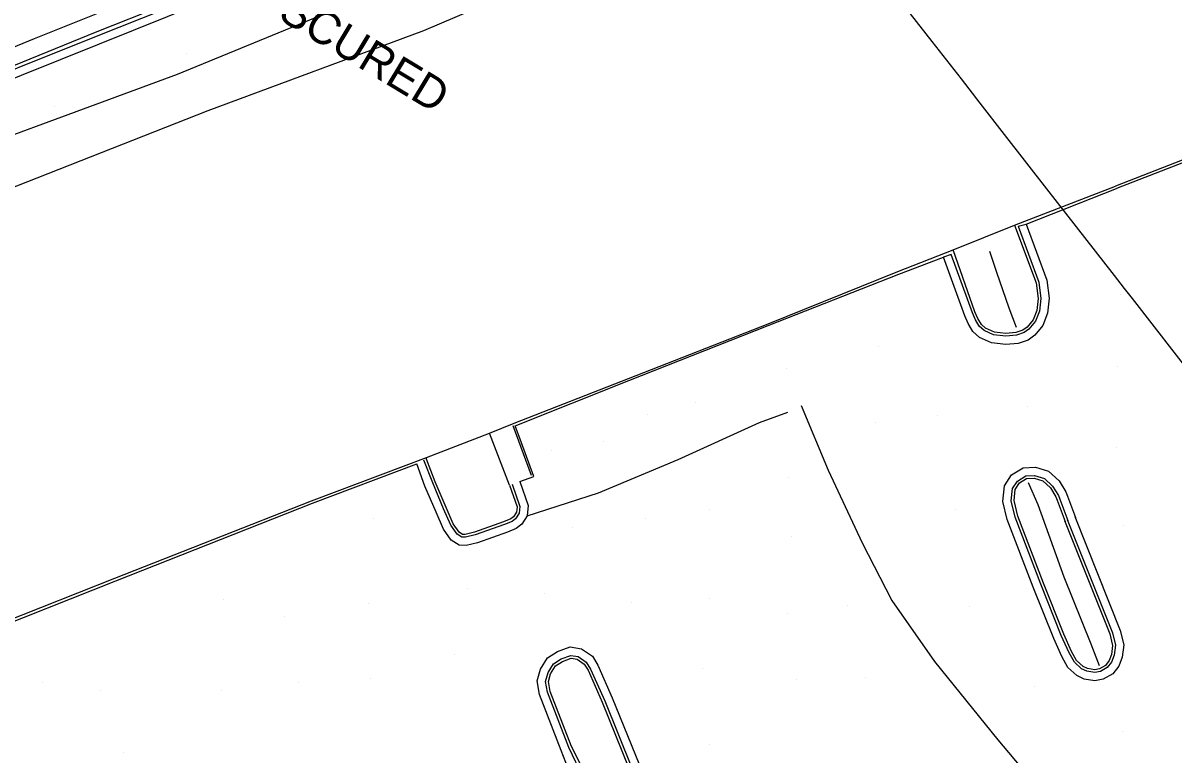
# Model space of a CAD drawing. Extents: x 1497074 to 1501343, y 481943 to 486114.
# Drawn here: x 1497630.4 to 1497839.8, y 484208.6 to 484341.7 of the extents above; entities that cross this region are included whole.
import ezdxf

# ---------------------------------------------------------------- set-up
doc = ezdxf.new("R2010")
doc.units = 0
for name, color, linetype in [('PH Exist DTM Boundary', 7, 'Continuous'), ('PH Exist DTM Breakline', 7, 'Continuous'), ('PH Exist DTM Obscure Area', 7, 'Continuous'), ('PH Exist DTM Obscure Area Text', 7, 'Continuous'), ('PH Exist DTM Point', 7, 'Continuous')]:
    doc.layers.add(name, color=color, linetype=linetype)

msp = doc.modelspace()

# ---------------------------------------------------------------- linework, layer by layer
at = {"layer": 'PH Exist DTM Boundary'}
msp.add_lwpolyline([(1497843.98, 484276.6), (1497832.38, 484291.49), (1497830.94, 484293.34), (1497829.09, 484295.72), (1497822.18, 484304.58), (1497816.8, 484311.49), (1497809.09, 484321.4), (1497804.67, 484327.07), (1497801.23, 484331.49), (1497795.91, 484338.31), (1497789.09, 484347.07)], dxfattribs=at)
at = {"layer": 'PH Exist DTM Breakline'}
for points in [[(1497508.96, 484287.52), (1497523.59, 484293.53), (1497554.42, 484306.87), (1497570.47, 484313.96), (1497587.15, 484320.95), (1497607.8, 484328.69), (1497632.43, 484338.86), (1497651.55, 484346.55), (1497664.09, 484351.18), (1497688.94, 484361.12), (1497694.95, 484363.69), (1497707.35, 484368.65), (1497721.83, 484374.78), (1497744.12, 484383.56), (1497755.14, 484387.9), (1497767.72, 484392.7)], [(1497769.7, 484389.7), (1497758.41, 484385.44), (1497740.33, 484378.28), (1497718.5, 484369.66), (1497703.87, 484364), (1497698.91, 484362.02), (1497688.81, 484357.87), (1497686.71, 484357.17), (1497658.65, 484345.97), (1497655.76, 484344.8), (1497643.82, 484340.09), (1497615.02, 484328.38), (1497590.76, 484318.93)], [(1497769.87, 484389.24), (1497758.59, 484384.98), (1497740.51, 484377.82), (1497718.69, 484369.19), (1497704.05, 484363.54), (1497699.1, 484361.56), (1497689, 484357.41), (1497687.1, 484356.6), (1497658.83, 484345.34), (1497656.07, 484344.15), (1497643.66, 484339.2), (1497615.19, 484327.81), (1497590.94, 484318.47)], [(1497770.4, 484387.83), (1497759.13, 484383.58), (1497741.06, 484376.42), (1497719.23, 484367.8), (1497704.6, 484362.14), (1497699.66, 484360.17), (1497689.58, 484356.02), (1497687.67, 484355.21), (1497659.41, 484343.95), (1497656.64, 484342.77), (1497644.22, 484337.81), (1497615.74, 484326.41), (1497591.48, 484317.07)], [(1497893.51, 484337.18), (1497860.72, 484324.21), (1497829.27, 484311.99)], [(1497893.7, 484336.71), (1497860.91, 484323.75), (1497829.45, 484311.52)], [(1497810.9, 484304.83), (1497829.27, 484311.99)], [(1497813.05, 484305.04), (1497829.45, 484311.52)], [(1497813.05, 484305.04), (1497816.79, 484294.87), (1497817.23, 484291.54), (1497816.92, 484288.84), (1497816.04, 484286.62), (1497814.57, 484284.82), (1497813.36, 484283.94), (1497811.55, 484283.34), (1497809.32, 484283.11), (1497806.69, 484283.44), (1497804.55, 484284.38), (1497803.31, 484285.48), (1497802.45, 484286.97), (1497801.84, 484288.35), (1497797.98, 484299.02)], [(1497811.55, 484304.68), (1497815.32, 484294.5), (1497815.72, 484291.52), (1497815.45, 484289.21), (1497814.73, 484287.38), (1497813.53, 484285.92), (1497812.67, 484285.29), (1497811.24, 484284.82), (1497809.33, 484284.62), (1497807.1, 484284.9), (1497805.37, 484285.66), (1497804.48, 484286.44), (1497803.79, 484287.65), (1497803.24, 484288.9), (1497799.39, 484299.53)], [(1497799.73, 484300.38), (1497810.9, 484304.83)], [(1497810.9, 484304.83), (1497814.83, 484294.38), (1497815.21, 484291.52), (1497814.96, 484289.33), (1497814.3, 484287.64), (1497813.19, 484286.29), (1497812.44, 484285.74), (1497811.13, 484285.31), (1497809.34, 484285.12), (1497807.23, 484285.38), (1497805.64, 484286.09), (1497804.88, 484286.76), (1497804.24, 484287.88), (1497803.7, 484289.09), (1497799.73, 484300.38)], [(1497811.55, 484304.68), (1497813.05, 484305.04)], [(1497719.81, 484268.78), (1497740.61, 484276.93), (1497766.02, 484286.91), (1497789.67, 484296.43), (1497799.73, 484300.38)], [(1497719.95, 484268.32), (1497740.68, 484276.6), (1497766.07, 484286.62), (1497789.85, 484295.96), (1497797.98, 484299.02)], [(1497799.39, 484299.53), (1497797.98, 484299.02)], [(1497811.24, 484286.2), (1497809.9, 484289.73), (1497807.66, 484296.22), (1497806.41, 484300.05)], [(1497722.15, 484251.93), (1497735.17, 484256.14), (1497749.63, 484262.16), (1497764.48, 484268.92), (1497769.61, 484270.78)], [(1497772.06, 484272.04), (1497776.99, 484260.27), (1497783.15, 484247.02), (1497788.56, 484236.51), (1497796.36, 484225.42), (1497807.85, 484211.12), (1497819.14, 484197.71), (1497827.83, 484187.93), (1497836.21, 484179.82), (1497844.49, 484173.13), (1497852.09, 484167.28), (1497857.64, 484164.52), (1497860.77, 484164.19)], [(1497715.28, 484267.01), (1497719.81, 484268.78)], [(1497703.84, 484262.23), (1497703.85, 484262.53), (1497715.28, 484267.01)], [(1497718.95, 484257.54), (1497715.28, 484267.01)], [(1497719.57, 484268.36), (1497722.89, 484259.34)], [(1497720.84, 484258.19), (1497723.38, 484259.09), (1497721.13, 484265.24), (1497719.95, 484268.32)], [(1497620.06, 484229.92), (1497647.08, 484240.56), (1497682.88, 484254.69), (1497703.85, 484262.53)], [(1497622.13, 484230.11), (1497647.27, 484240.09), (1497683.07, 484254.22), (1497702.06, 484261.4)], [(1497720.84, 484258.19), (1497722.36, 484253.8), (1497722.15, 484251.93), (1497721.21, 484250.39), (1497720.19, 484249.62), (1497718.6, 484248.94), (1497713.14, 484247.01), (1497711.08, 484246.54), (1497709.79, 484246.58), (1497708.35, 484247.51), (1497706.95, 484249.51), (1497705.58, 484252.62), (1497703.56, 484257.35), (1497702.06, 484261.4)], [(1497719.42, 484257.7), (1497720.83, 484253.63), (1497720.69, 484252.43), (1497720.07, 484251.41), (1497719.43, 484250.92), (1497718.06, 484250.34), (1497712.72, 484248.46), (1497710.93, 484248.05), (1497710.25, 484248.07), (1497709.41, 484248.61), (1497708.26, 484250.25), (1497706.95, 484253.22), (1497704.96, 484257.92), (1497703.37, 484262.06)], [(1497718.95, 484257.54), (1497720.32, 484253.57), (1497720.21, 484252.59), (1497719.7, 484251.75), (1497719.18, 484251.36), (1497717.88, 484250.81), (1497712.58, 484248.94), (1497710.88, 484248.55), (1497710.4, 484248.56), (1497709.76, 484248.98), (1497708.7, 484250.5), (1497707.41, 484253.42), (1497705.42, 484258.1), (1497703.84, 484262.23)], [(1497821.86, 484251.81), (1497830.15, 484231.06), (1497830.8, 484228.44), (1497830.51, 484226.2), (1497829.89, 484224.56), (1497828.78, 484223.17), (1497827.06, 484222.16), (1497825.55, 484221.88), (1497823.58, 484222.2), (1497822.27, 484222.84), (1497820.63, 484224.32), (1497819.5, 484226.3), (1497818.03, 484229.58), (1497814.31, 484238.93), (1497809.57, 484251.24), (1497808.79, 484254.56), (1497809.05, 484257.39), (1497810.37, 484259.37), (1497812.48, 484260.7), (1497814.71, 484260.81), (1497817.09, 484260.08), (1497819.01, 484258.3), (1497820.26, 484256.29), (1497820.55, 484255.5), (1497822.01, 484251.63)], [(1497820.47, 484251.26), (1497828.72, 484230.6), (1497829.28, 484228.36), (1497829.04, 484226.57), (1497828.57, 484225.31), (1497827.78, 484224.32), (1497826.53, 484223.59), (1497825.53, 484223.4), (1497824.04, 484223.65), (1497823.12, 484224.1), (1497821.81, 484225.28), (1497820.84, 484226.98), (1497819.41, 484230.17), (1497815.71, 484239.47), (1497811.01, 484251.69), (1497810.3, 484254.67), (1497810.51, 484256.88), (1497811.44, 484258.27), (1497812.94, 484259.22), (1497814.52, 484259.3), (1497816.33, 484258.75), (1497817.84, 484257.34), (1497818.9, 484255.62), (1497819.15, 484254.97), (1497820.61, 484251.1)], [(1497820.01, 484251.07), (1497828.24, 484230.44), (1497828.77, 484228.33), (1497828.56, 484226.69), (1497828.13, 484225.56), (1497827.44, 484224.7), (1497826.35, 484224.06), (1497825.53, 484223.91), (1497824.2, 484224.13), (1497823.4, 484224.52), (1497822.2, 484225.59), (1497821.29, 484227.21), (1497819.87, 484230.36), (1497816.18, 484239.65), (1497811.49, 484251.84), (1497810.81, 484254.7), (1497810.99, 484256.71), (1497811.8, 484257.91), (1497813.1, 484258.73), (1497814.46, 484258.79), (1497816.07, 484258.3), (1497817.46, 484257.02), (1497818.45, 484255.4), (1497818.68, 484254.79), (1497820.14, 484250.92)], [(1497826.36, 484224.63), (1497824.85, 484228.55), (1497819.93, 484240.78), (1497815.19, 484253.95), (1497813.46, 484257.92)], [(1497730.49, 484203.72), (1497728.36, 484209.22), (1497724.42, 484219.4), (1497723.99, 484221.86), (1497724.57, 484223.99), (1497725.89, 484226.05), (1497727.67, 484227.23), (1497729.97, 484228.07), (1497732.03, 484227.71), (1497734.04, 484226.35), (1497735.04, 484224.73), (1497737.66, 484218.8), (1497742.53, 484206.72)], [(1497732.39, 484204.31), (1497729.76, 484209.76), (1497725.87, 484219.8), (1497725.52, 484221.79), (1497725.96, 484223.38), (1497726.98, 484224.98), (1497728.35, 484225.88), (1497730.11, 484226.52), (1497731.46, 484226.29), (1497732.93, 484225.29), (1497733.71, 484224.03), (1497736.28, 484218.22), (1497741.14, 484206.16)], [(1497732.9, 484204.63), (1497730.22, 484209.94), (1497726.36, 484219.93), (1497726.04, 484221.76), (1497726.42, 484223.17), (1497727.34, 484224.62), (1497728.57, 484225.43), (1497730.15, 484226.01), (1497731.27, 484225.81), (1497732.57, 484224.93), (1497733.27, 484223.8), (1497735.81, 484218.02), (1497740.67, 484205.97)]]:
    msp.add_lwpolyline(points, dxfattribs=at)
at = {"layer": 'PH Exist DTM Obscure Area'}
msp.add_lwpolyline([(1497776.34, 484370.22), (1497740.81, 484356.26), (1497703.26, 484340.25), (1497664, 484325.65), (1497627.15, 484311.2), (1497587.54, 484294.84), (1497584.57, 484294.23), (1497582.89, 484294.89), (1497581.79, 484297.71), (1497581.57, 484301.07), (1497582.92, 484303.45), (1497605.48, 484312.83), (1497658.52, 484332.38), (1497704.61, 484351.37), (1497736.52, 484363.41), (1497760.69, 484373.74), (1497772.16, 484378.44)], dxfattribs=at)
at = {"layer": 'PH Exist DTM Point'}
for p, q in [((1497660.05, 484336.21), (1497660.05, 484336.21)), ((1497636.11, 484326.48), (1497636.11, 484326.48)), ((1497830.18, 484292.3), (1497830.18, 484292.3)), ((1497786.18, 484282.8), (1497786.18, 484282.8)), ((1497769.47, 484278.85), (1497769.47, 484278.85)), ((1497829.61, 484279.06), (1497829.61, 484279.06)), ((1497752.82, 484272.54), (1497752.82, 484272.54)), ((1497813.34, 484271.89), (1497813.34, 484271.89)), ((1497744.03, 484270.37), (1497744.03, 484270.37)), ((1497785.53, 484268.97), (1497785.53, 484268.97)), ((1497796.93, 484270.27), (1497796.93, 484270.27)), ((1497736.09, 484265.54), (1497736.09, 484265.54)), ((1497829.46, 484264.46), (1497829.46, 484264.46)), ((1497726.62, 484263.84), (1497726.62, 484263.84)), ((1497769.66, 484258.95), (1497769.66, 484258.95)), ((1497755.38, 484253.08), (1497755.38, 484253.08)), ((1497800.16, 484253.09), (1497800.16, 484253.09)), ((1497694.26, 484251.47), (1497694.26, 484251.47)), ((1497743.71, 484251.48), (1497743.71, 484251.48)), ((1497830.69, 484250.19), (1497830.69, 484250.19)), ((1497730.5, 484249.76), (1497730.5, 484249.76)), ((1497770.26, 484248.17), (1497770.26, 484248.17)), ((1497711.25, 484238.74), (1497711.25, 484238.74)), ((1497725.31, 484237.7), (1497725.31, 484237.7)), ((1497666.94, 484236.63), (1497666.94, 484236.63)), ((1497693.23, 484235.95), (1497693.23, 484235.95)), ((1497741.14, 484236.2), (1497741.14, 484236.2)), ((1497755.36, 484236.88), (1497755.36, 484236.88)), ((1497780.54, 484235.69), (1497780.54, 484235.69)), ((1497802.62, 484235.33), (1497802.62, 484235.33)), ((1497678.01, 484233.64), (1497678.01, 484233.64)), ((1497769.5, 484234.12), (1497769.5, 484234.12)), ((1497708.9, 484226.76), (1497708.9, 484226.76)), ((1497754.1, 484224.06), (1497754.1, 484224.06)), ((1497633.88, 484221.66), (1497633.88, 484221.66)), ((1497680.5, 484221.51), (1497680.5, 484221.51)), ((1497693.65, 484222.24), (1497693.65, 484222.24)), ((1497771.15, 484222.15), (1497771.15, 484222.15)), ((1497783.72, 484222.54), (1497783.72, 484222.54)), ((1497814.61, 484220.9), (1497814.61, 484220.9)), ((1497644.43, 484220.21), (1497644.43, 484220.21)), ((1497666.57, 484220.2), (1497666.57, 484220.2)), ((1497830.55, 484212.74), (1497830.55, 484212.74)), ((1497755.38, 484210.22), (1497755.38, 484210.22)), ((1497648.69, 484208.89), (1497648.69, 484208.89))]:
    msp.add_line(p, q, dxfattribs=at)

# ---------------------------------------------------------------- texts
at = {"layer": 'PH Exist DTM Obscure Area Text'}
msp.add_text('OBSCURED', height=6, rotation=328.8585, dxfattribs=at).set_placement((1497666.62, 484348.58))

doc.saveas('drawing.dxf')
